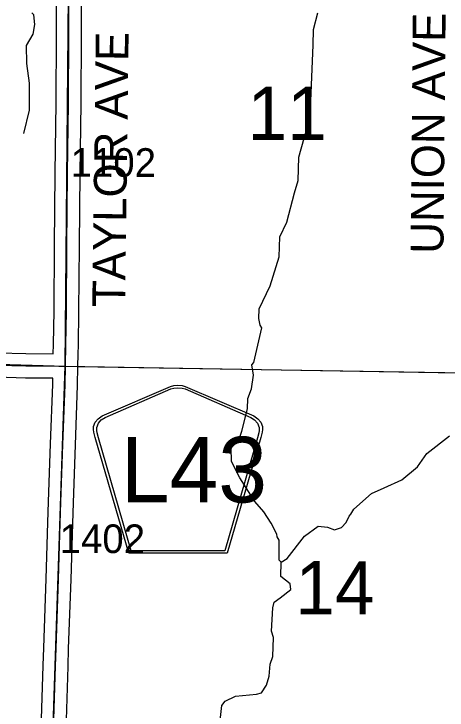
# Model space of a CAD drawing. Extents: x -157.2 to -99.3, y 12.2 to 46.2.
# Drawn here: x -113.305 to -112.249, y 19.202 to 20.901 of the extents above; entities that cross this region are included whole.
import ezdxf

# ---------------------------------------------------------------- set-up
doc = ezdxf.new("R2010")
doc.units = 0
for name, color, linetype in [('tdCoHydroRiver', 7, 'Continuous'), ('tdCoSecRdNmbr', 7, 'Continuous'), ('tdCoSecRdTxt', 7, 'Continuous'), ('tdCoSecRteBand', 7, 'Continuous'), ('tdCoSecRteCL', 7, 'Continuous'), ('tdCoSectLine', 7, 'Continuous'), ('tdCoSectLinePart', 7, 'Continuous'), ('tdCoSectNmbr', 7, 'Continuous'), ('tdCoShieldCoRte', 7, 'Continuous'), ('tdCoSurfGravel', 7, 'Continuous')]:
    doc.layers.add(name, color=color, linetype=linetype)

msp = doc.modelspace()

# ---------------------------------------------------------------- linework, layer by layer
at = {"layer": 'tdCoHydroRiver'}
for points in [[(-113.2814, 20.6094), (-113.2674, 20.6658), (-113.2672, 20.7321), (-113.2739, 20.7796), (-113.2744, 20.8238), (-113.2579, 20.8518), (-113.2541, 20.8754), (-113.2566, 20.8991), (-113.2612, 20.904)], [(-112.6535, 19.5628), (-112.6581, 19.5676), (-112.6584, 19.6166), (-112.6629, 19.6246), (-112.6644, 19.6309), (-112.6779, 19.6581), (-112.6961, 19.6854), (-112.7175, 19.7112), (-112.7539, 19.7689), (-112.775, 19.8089), (-112.7757, 19.8421), (-112.7579, 19.859), (-112.7494, 19.8824), (-112.7354, 19.9373), (-112.7347, 19.9625), (-112.7262, 19.986), (-112.7206, 20.019), (-112.7247, 20.0443), (-112.7198, 20.0505), (-112.7003, 20.1352), (-112.7049, 20.1417), (-112.7076, 20.1575), (-112.707, 20.1812), (-112.6803, 20.2373), (-112.658, 20.3077), (-112.6567, 20.3566), (-112.64, 20.3925), (-112.6208, 20.4646), (-112.6122, 20.4943), (-112.6107, 20.5511), (-112.5829, 20.6498), (-112.5753, 20.8248), (-112.5743, 20.8626), (-112.5638, 20.9034)], [(-112.6535, 19.5628), (-112.639, 19.5719), (-112.5966, 19.626), (-112.5629, 19.6504), (-112.5408, 19.6483), (-112.5236, 19.6415), (-112.5061, 19.6474), (-112.4948, 19.6597), (-112.488, 19.6753), (-112.4832, 19.6799), (-112.4766, 19.6924), (-112.433, 19.7307), (-112.4026, 19.7441), (-112.3595, 19.7635), (-112.3208, 19.7957), (-112.2979, 19.8282), (-112.2432, 19.871)], [(-112.8064, 19.1391), (-112.7982, 19.213), (-112.79, 19.2239), (-112.7645, 19.2358), (-112.7138, 19.2408), (-112.7011, 19.2437), (-112.6896, 19.2623), (-112.6827, 19.2842), (-112.6804, 19.3141), (-112.6736, 19.3329), (-112.6724, 19.3786), (-112.6767, 19.3945), (-112.6737, 19.4513), (-112.6702, 19.4654), (-112.6557, 19.476), (-112.6299, 19.4959), (-112.6312, 19.5101), (-112.6544, 19.5281), (-112.6535, 19.5628)]]:
    msp.add_lwpolyline(points, dxfattribs=at)
at = {"layer": 'tdCoSecRteBand'}
for points in [[(-113.2093, 20.0716), (-113.2093, 20.0717), (-113.2089, 20.0942), (-113.2089, 20.0942), (-113.2089, 20.0942), (-113.2074, 20.1759), (-113.2062, 20.3355), (-113.2062, 20.3356), (-113.2062, 20.3356), (-113.2044, 20.5127), (-113.2044, 20.5127), (-113.2044, 20.5128), (-113.2022, 20.6828), (-113.2015, 20.8506), (-113.2015, 20.8506), (-113.2015, 20.8506), (-113.2007, 21.0033)], [(-113.1407, 21.003), (-113.1415, 20.8503), (-113.1422, 20.6824), (-113.1422, 20.6823), (-113.1422, 20.6821), (-113.1444, 20.512), (-113.1462, 20.335), (-113.1474, 20.1753), (-113.1474, 20.1751), (-113.1474, 20.175), (-113.1489, 20.0931), (-113.1493, 20.0706), (-113.1492, 20.0706), (-113.1498, 20.0407), (-113.1506, 19.995), (-113.1506, 19.9947), (-113.1506, 19.9944), (-113.1558, 19.8492), (-113.1558, 19.8492), (-113.1558, 19.8491), (-113.161, 19.7079), (-113.1625, 19.6575), (-113.1625, 19.6575), (-113.1625, 19.6575), (-113.1667, 19.5203), (-113.1667, 19.5203), (-113.1667, 19.5202), (-113.1726, 19.3521), (-113.1738, 19.3086), (-113.1738, 19.3085), (-113.1738, 19.3085), (-113.178, 19.1778)], [(-113.3445, 20.074), (-113.2758, 20.072), (-113.2093, 20.0716)], [(-113.238, 19.1799), (-113.2338, 19.3103), (-113.2325, 19.3539), (-113.2325, 19.354), (-113.2325, 19.3541), (-113.2266, 19.5222), (-113.2224, 19.6593), (-113.221, 19.7098), (-113.221, 19.7099), (-113.2209, 19.71), (-113.2158, 19.8513), (-113.2106, 19.9963), (-113.2103, 20.0116), (-113.2765, 20.012), (-113.2768, 20.012), (-113.2772, 20.012), (-113.3467, 20.014)]]:
    msp.add_lwpolyline(points, dxfattribs=at)
at = {"layer": 'tdCoSecRteCL'}
for points in [[(-113.1798, 20.0412), (-113.1789, 20.0936), (-113.1774, 20.1755), (-113.1762, 20.3353), (-113.1744, 20.5124), (-113.1722, 20.6825), (-113.1715, 20.8505), (-113.1707, 21.0031), (-113.1705, 21.0385)], [(-114.1096, 20.0696), (-114.0497, 20.0679), (-113.9564, 20.065), (-113.8216, 20.0603), (-113.647, 20.0541), (-113.4489, 20.0492), (-113.4068, 20.0479), (-113.3458, 20.044), (-113.2763, 20.042), (-113.1959, 20.0415), (-113.1798, 20.0412)], [(-113.208, 19.1787), (-113.2038, 19.3094), (-113.2026, 19.3531), (-113.1966, 19.5213), (-113.1924, 19.6584), (-113.191, 19.7089), (-113.1858, 19.8502), (-113.1806, 19.9955), (-113.1798, 20.0412)]]:
    msp.add_lwpolyline(points, dxfattribs=at)
at = {"layer": 'tdCoSectLine'}
for points in [[(-113.1802, 20.0412), (-113.1709, 21.0385)], [(-114.1779, 20.0715), (-113.1802, 20.0412)], [(-113.2137, 19.0422), (-113.1802, 20.0412)], [(-113.1802, 20.0412), (-112.1749, 20.0244)]]:
    msp.add_lwpolyline(points, dxfattribs=at)
at = {"layer": 'tdCoSectLinePart'}
msp.add_lwpolyline([(-113.1504, 20.0407), (-112.2049, 20.0249)], dxfattribs=at)
at = {"layer": 'tdCoShieldCoRte'}
for points in [[(-113.0249, 19.5845), (-113.1068, 19.8674), (-113.1107, 19.8805), (-113.1114, 19.8864), (-113.1114, 19.8942), (-113.1072, 19.9045), (-113.0999, 19.913), (-113.0903, 19.9197), (-112.923, 19.992), (-112.9155, 19.9937), (-112.9051, 19.9946), (-112.8947, 19.9937), (-112.8872, 19.992), (-112.7199, 19.9197), (-112.7103, 19.913), (-112.703, 19.9045), (-112.6988, 19.8942), (-112.6988, 19.8864), (-112.6995, 19.8805), (-112.7034, 19.8674), (-112.7853, 19.5845)], [(-113.019, 19.5908), (-113.0987, 19.8661), (-113.1025, 19.8787), (-113.1032, 19.8843), (-113.1032, 19.8919), (-113.0991, 19.9018), (-113.0921, 19.9099), (-113.0829, 19.9163), (-112.9223, 19.9858), (-112.9151, 19.9873), (-112.9051, 19.9882), (-112.8951, 19.9873), (-112.8879, 19.9858), (-112.7273, 19.9163), (-112.7181, 19.9099), (-112.7111, 19.9018), (-112.707, 19.8919), (-112.707, 19.8843), (-112.7077, 19.8787), (-112.7115, 19.8661), (-112.7912, 19.5908)]]:
    msp.add_lwpolyline(points, close=True, dxfattribs=at)
at = {"layer": 'tdCoSurfGravel'}
for points in [[(-113.1798, 20.0412), (-113.1789, 20.0936), (-113.1774, 20.1755), (-113.1762, 20.3353), (-113.1744, 20.5124), (-113.1722, 20.6825), (-113.1715, 20.8505), (-113.1707, 21.0031), (-113.1705, 21.0385)], [(-113.3458, 20.044), (-113.2763, 20.042), (-113.1959, 20.0415), (-113.1798, 20.0412)], [(-113.1944, 19.0483), (-113.2006, 19.0535), (-113.2077, 19.0643), (-113.2107, 19.0722), (-113.2117, 19.0816), (-113.2107, 19.121), (-113.208, 19.1787), (-113.2038, 19.3094), (-113.2026, 19.3531), (-113.1966, 19.5213), (-113.1924, 19.6584), (-113.191, 19.7089), (-113.1858, 19.8502), (-113.1806, 19.9955), (-113.1798, 20.0412)]]:
    msp.add_lwpolyline(points, dxfattribs=at)

# ---------------------------------------------------------------- texts
at = {"layer": 'tdCoSecRdNmbr'}
for s, p in [('1102', (-113.167, 20.5035)), ('1402', (-113.1937, 19.5852))]:
    msp.add_text(s, height=0.07, rotation=359.914, dxfattribs=at).set_placement(p)
at = {"layer": 'tdCoSecRdTxt'}
for s, rotation, p in [('UNION AVE', 89.4533, (-112.2579, 20.3154)), ('TAYLOR AVE', 89.2507, (-113.0342, 20.185))]:
    msp.add_text(s, height=0.08, rotation=rotation, dxfattribs=at).set_placement(p)
at = {"layer": 'tdCoSectNmbr'}
for s, p in [('11', (-112.7357, 20.5936)), ('14', (-112.6191, 19.4355))]:
    msp.add_text(s, height=0.13, rotation=359.9143, dxfattribs=at).set_placement(p)
at = {"layer": 'tdCoShieldCoRte'}
msp.add_text('L43', height=0.16, dxfattribs=at).set_placement((-113.0448, 19.7087))

doc.saveas('drawing.dxf')
